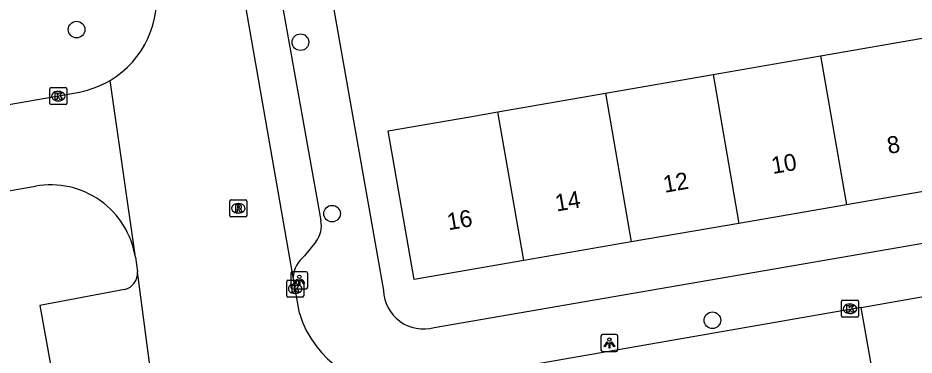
# Model space of a CAD drawing. Extents: x 162880 to 165536, y 384011 to 385179.
# Drawn here: x 164110 to 164162.8, y 384566.8 to 384586.6 of the extents above; entities that cross this region are included whole.
import ezdxf

# ---------------------------------------------------------------- set-up
doc = ezdxf.new("R2010")
doc.units = 0
for name, color, linetype in [('IMGEO_Boom', 7, 'Continuous'), ('IMGEO_Kolk', 7, 'Continuous'), ('IMGEO_Lichtpunt', 7, 'Continuous'), ('IMGEO_Pand', 7, 'Continuous'), ('IMGEO_Pand_nummerreeks', 7, 'Continuous'), ('IMGEO_Rijbaan_lokaal_open', 7, 'Continuous'), ('IMGEO_Rioolput', 7, 'Continuous'), ('IMGEO_Voetpad_open', 7, 'Continuous')]:
    doc.layers.add(name, color=color, linetype=linetype)

msp = doc.modelspace()

# ---------------------------------------------------------------- linework, layer by layer
at = {"layer": 'IMGEO_Boom'}
for centre in [(164113.501, 384585.952), (164126.688, 384585.206), (164128.552, 384575.099), (164150.956, 384568.813)]:
    msp.add_circle(centre, 0.489, dxfattribs=at)
at = {"layer": 'IMGEO_Kolk'}
for p, q in [((164111.995, 384582.527), (164112.847, 384582.527)), ((164111.92, 384581.601), (164111.92, 384582.453)), ((164112.408, 384582.307), (164112.433, 384582.307)), ((164112.921, 384582.453), (164112.921, 384581.601)), ((164112.847, 384581.527), (164111.995, 384581.527)), ((164112.431, 384581.747), (164112.406, 384581.747)), ((164125.876, 384570.247), (164125.876, 384571.099)), ((164125.951, 384571.173), (164126.803, 384571.173)), ((164126.364, 384570.953), (164126.389, 384570.953)), ((164126.877, 384571.099), (164126.877, 384570.247)), ((164126.387, 384570.393), (164126.362, 384570.393)), ((164126.803, 384570.173), (164125.951, 384570.173)), ((164158.564, 384569.065), (164158.564, 384569.917)), ((164158.639, 384569.991), (164159.491, 384569.991)), ((164159.565, 384569.917), (164159.565, 384569.065)), ((164159.052, 384569.771), (164159.077, 384569.771)), ((164159.491, 384568.991), (164158.639, 384568.991)), ((164159.075, 384569.211), (164159.05, 384569.211))]:
    msp.add_line(p, q, dxfattribs=at)
for points in [[(164111.995, 384582.527), (164112.847, 384582.527)], [(164111.92, 384581.601), (164111.92, 384582.453)], [(164112.241, 384582.227), (164112.364, 384582.227), (164112.364, 384582.076), (164112.494, 384582.227), (164112.658, 384582.227), (164112.512, 384582.076), (164112.665, 384581.827), (164112.513, 384581.827), (164112.428, 384581.991), (164112.364, 384581.924), (164112.364, 384581.827), (164112.241, 384581.827), (164112.241, 384582.227)], [(164112.921, 384582.453), (164112.921, 384581.601)], [(164112.847, 384581.527), (164111.995, 384581.527)], [(164125.876, 384570.247), (164125.876, 384571.099)], [(164125.951, 384571.173), (164126.803, 384571.173)], [(164126.877, 384571.099), (164126.877, 384570.247)], [(164126.197, 384570.873), (164126.32, 384570.873), (164126.32, 384570.722), (164126.45, 384570.873), (164126.614, 384570.873), (164126.468, 384570.722), (164126.621, 384570.473), (164126.469, 384570.473), (164126.384, 384570.637), (164126.32, 384570.57), (164126.32, 384570.473), (164126.197, 384570.473), (164126.197, 384570.873)], [(164126.803, 384570.173), (164125.951, 384570.173)], [(164158.564, 384569.065), (164158.564, 384569.917)], [(164158.639, 384569.991), (164159.491, 384569.991)], [(164159.565, 384569.917), (164159.565, 384569.065)], [(164158.885, 384569.691), (164159.008, 384569.691), (164159.008, 384569.54), (164159.138, 384569.691), (164159.302, 384569.691), (164159.156, 384569.54), (164159.309, 384569.291), (164159.157, 384569.291), (164159.072, 384569.455), (164159.008, 384569.388), (164159.008, 384569.291), (164158.885, 384569.291), (164158.885, 384569.691)], [(164159.491, 384568.991), (164158.639, 384568.991)]]:
    msp.add_lwpolyline(points, dxfattribs=at)
for centre, start, end in [((164111.997, 384582.451), 91.552, 178.448), ((164111.997, 384582.451), 91.552, 178.448), ((164112.845, 384582.451), 1.552, 88.448), ((164112.845, 384582.451), 1.552, 88.448), ((164111.997, 384581.603), 181.552, 268.448), ((164111.997, 384581.603), 181.552, 268.448), ((164112.845, 384581.603), 271.552, 358.448), ((164112.845, 384581.603), 271.552, 358.448), ((164125.953, 384571.097), 91.552, 178.448), ((164125.953, 384571.097), 91.552, 178.448), ((164126.801, 384571.097), 1.552, 88.448), ((164126.801, 384571.097), 1.552, 88.448), ((164125.953, 384570.249), 181.552, 268.448), ((164125.953, 384570.249), 181.552, 268.448), ((164126.801, 384570.249), 271.552, 358.448), ((164126.801, 384570.249), 271.552, 358.448), ((164158.641, 384569.915), 91.552, 178.448), ((164158.641, 384569.915), 91.552, 178.448), ((164159.489, 384569.915), 1.552, 88.448), ((164159.489, 384569.915), 1.552, 88.448), ((164158.641, 384569.067), 181.552, 268.448), ((164158.641, 384569.067), 181.552, 268.448), ((164159.489, 384569.067), 271.552, 358.448), ((164159.489, 384569.067), 271.552, 358.448)]:
    msp.add_arc(centre, 0.0765, start, end, dxfattribs=at)
for centre, major_axis, ratio, start_param, end_param in [((164112.407, 384582.027), (-0.387, 0.002), 0.722429, 4.712389, 7.853982), ((164112.432, 384582.027), (-0.39, 0.002), 0.717154, 1.570796, 4.712389), ((164126.363, 384570.673), (-0.387, 0.002), 0.722429, 4.712389, 7.853982), ((164126.388, 384570.673), (-0.39, 0.002), 0.717154, 1.570796, 4.712389), ((164159.051, 384569.491), (-0.387, 0.002), 0.722429, 4.712389, 7.853982), ((164159.076, 384569.491), (-0.39, 0.002), 0.717154, 1.570796, 4.712389)]:
    msp.add_ellipse(centre, major_axis=major_axis, ratio=ratio, start_param=start_param, end_param=end_param, dxfattribs=at)
at = {"layer": 'IMGEO_Lichtpunt'}
for p, q in [((164126.123, 384571.574), (164126.123, 384570.767)), ((164126.123, 384571.574), (164126.123, 384570.767)), ((164127.025, 384571.669), (164126.217, 384571.669)), ((164127.025, 384571.669), (164126.217, 384571.669)), ((164127.119, 384570.767), (164127.119, 384571.574)), ((164127.119, 384570.767), (164127.119, 384571.574)), ((164126.217, 384570.673), (164127.025, 384570.673)), ((164126.217, 384570.673), (164127.025, 384570.673)), ((164144.393, 384567.875), (164144.393, 384567.068)), ((164144.393, 384567.875), (164144.393, 384567.068)), ((164145.295, 384567.97), (164144.487, 384567.97)), ((164145.295, 384567.97), (164144.487, 384567.97)), ((164145.389, 384567.068), (164145.389, 384567.875)), ((164145.389, 384567.068), (164145.389, 384567.875)), ((164144.487, 384566.974), (164145.295, 384566.974)), ((164144.487, 384566.974), (164145.295, 384566.974))]:
    msp.add_line(p, q, dxfattribs=at)
for points in [[(164126.497, 384571.238), (164126.536, 384571.21), (164126.348, 384570.948), (164126.31, 384570.975), (164126.497, 384571.238)], [(164126.599, 384571.19), (164126.646, 384571.19), (164126.646, 384570.868), (164126.599, 384570.868), (164126.599, 384571.19)], [(164126.709, 384571.21), (164126.747, 384571.237), (164126.934, 384570.975), (164126.895, 384570.947), (164126.709, 384571.21)], [(164144.767, 384567.539), (164144.806, 384567.511), (164144.618, 384567.249), (164144.58, 384567.276), (164144.767, 384567.539)], [(164144.869, 384567.491), (164144.916, 384567.491), (164144.916, 384567.169), (164144.869, 384567.169), (164144.869, 384567.491)], [(164144.979, 384567.511), (164145.017, 384567.538), (164145.204, 384567.276), (164145.165, 384567.248), (164144.979, 384567.511)]]:
    msp.add_lwpolyline(points, dxfattribs=at)
for centre in [(164126.622, 384571.372), (164144.892, 384567.673)]:
    msp.add_circle(centre, 0.0994, dxfattribs=at)
for centre, start, end in [((164126.217, 384571.574), 90, 180), ((164126.217, 384571.574), 90, 180), ((164127.025, 384571.574), 0, 90), ((164127.025, 384571.574), 0, 90), ((164126.217, 384570.767), 180, 270), ((164126.217, 384570.767), 180, 270), ((164127.025, 384570.767), 270, 0), ((164127.025, 384570.767), 270, 360), ((164144.487, 384567.875), 90, 180), ((164144.487, 384567.875), 90, 180), ((164145.295, 384567.875), 0, 90), ((164145.295, 384567.875), 0, 90), ((164144.487, 384567.068), 180, 270), ((164144.487, 384567.068), 180, 270), ((164145.295, 384567.068), 270, 0), ((164145.295, 384567.068), 270, 360)]:
    msp.add_arc(centre, 0.0946, start, end, dxfattribs=at)
at = {"layer": 'IMGEO_Pand'}
for points in [[(164157.334, 384584.394), (164163.674, 384585.494)], [(164150.996, 384583.295), (164157.334, 384584.394)], [(164157.334, 384584.394), (164158.854, 384575.626)], [(164144.657, 384582.195), (164150.996, 384583.295)], [(164150.996, 384583.295), (164152.516, 384574.526)], [(164138.317, 384581.095), (164144.657, 384582.195)], [(164144.657, 384582.195), (164146.177, 384573.427)], [(164139.838, 384572.327), (164133.382, 384571.207), (164131.86, 384579.975), (164136.787, 384580.83), (164138.317, 384581.095)], [(164139.838, 384572.327), (164138.317, 384581.095)], [(164165.194, 384576.725), (164158.854, 384575.626)], [(164158.854, 384575.626), (164152.516, 384574.526)], [(164152.516, 384574.526), (164146.177, 384573.427)], [(164146.177, 384573.427), (164139.838, 384572.327)]]:
    msp.add_lwpolyline(points, dxfattribs=at)
at = {"layer": 'IMGEO_Rijbaan_lokaal_open'}
for points in [[(164126.258, 384571.345), (164122.741, 384591.482)], [(164116.961, 384572.528), (164115.471, 384582.955)], [(164108.618, 384581.383), (164108.814, 384581.414), (164113.662, 384582.266)], [(164107.21, 384576.057), (164111.075, 384576.723)], [(164116.961, 384572.528), (164117.093, 384571.66)], [(164118.532, 384560.651), (164117.093, 384571.66)], [(164126.631, 384569.222), (164126.258, 384571.345)], [(164159.728, 384569.575), (164163.402, 384570.217)], [(164159.728, 384569.575), (164133.129, 384564.927)], [(164160.607, 384564.577), (164159.728, 384569.575)]]:
    msp.add_lwpolyline(points, dxfattribs=at)
for centre, radius, start, end in [((164112.597, 384587.785), 5.621, 300.7537, 9.7777), ((164112.593, 384587.791), 5.627, 280.9468, 300.7542), ((164111.958, 384571.735), 5.066, 9.0065, 100.0379), ((164132.445, 384570.956), 6.067, 196.6039, 276.4689)]:
    msp.add_arc(centre, radius, start, end, dxfattribs=at)
at = {"layer": 'IMGEO_Rioolput'}
for p, q in [((164122.524, 384574.986), (164122.524, 384575.838)), ((164122.599, 384575.912), (164123.451, 384575.912)), ((164123.012, 384575.692), (164123.037, 384575.692)), ((164123.525, 384575.838), (164123.525, 384574.986)), ((164123.451, 384574.912), (164122.599, 384574.912)), ((164123.035, 384575.132), (164123.01, 384575.132))]:
    msp.add_line(p, q, dxfattribs=at)
for points in [[(164122.524, 384574.986), (164122.524, 384575.838)], [(164122.599, 384575.912), (164123.451, 384575.912)], [(164123.525, 384575.838), (164123.525, 384574.986)], [(164123.113, 384575.61), (164122.861, 384575.612), (164122.861, 384575.212)], [(164122.861, 384575.212), (164122.985, 384575.212), (164122.985, 384575.374), (164122.996, 384575.374)], [(164123.039, 384575.531), (164122.985, 384575.531), (164122.985, 384575.45)], [(164122.985, 384575.45), (164123.037, 384575.45)], [(164123.043, 384575.345), (164123.114, 384575.212), (164123.254, 384575.212), (164123.189, 384575.338)], [(164123.451, 384574.912), (164122.599, 384574.912)]]:
    msp.add_lwpolyline(points, dxfattribs=at)
for centre, radius, start, end in [((164122.601, 384575.836), 0.0765, 91.552, 178.448), ((164122.601, 384575.836), 0.0765, 91.552, 178.448), ((164123.449, 384575.836), 0.0765, 1.552, 88.448), ((164123.449, 384575.836), 0.0765, 1.552, 88.448), ((164122.995, 384575.321), 0.0533, 26.0293, 88.6989), ((164123.021, 384575.639), 0.19, 274.7715, 282.9687), ((164123.045, 384575.435), 0.0964, 77.0061, 93.1865), ((164123.059, 384575.492), 0.0378, 276.6634, 79.6772), ((164123.112, 384575.5), 0.109, 350.3612, 89.416), ((164123.11, 384575.5), 0.112, 277.5842, 350.9817), ((164123.094, 384575.285), 0.108, 29.5134, 73.7905), ((164122.601, 384574.988), 0.0765, 181.552, 268.448), ((164122.601, 384574.988), 0.0765, 181.552, 268.448), ((164123.449, 384574.988), 0.0765, 271.552, 358.448), ((164123.449, 384574.988), 0.0765, 271.552, 358.448)]:
    msp.add_arc(centre, radius, start, end, dxfattribs=at)
for centre, major_axis, ratio, start_param, end_param in [((164123.011, 384575.412), (-0.387, 0.002), 0.722429, 4.712389, 7.853982), ((164123.036, 384575.412), (-0.39, 0.002), 0.717154, 1.570796, 4.712389)]:
    msp.add_ellipse(centre, major_axis=major_axis, ratio=ratio, start_param=start_param, end_param=end_param, dxfattribs=at)
at = {"layer": 'IMGEO_Voetpad_open'}
for points in [[(164124.819, 384591.854), (164127.891, 384574.7)], [(164128.197, 384589.7), (164131.572, 384570.572)], [(164134.566, 384568.392), (164184.644, 384577.027)], [(164127.6, 384573.44), (164126.923, 384572.607)], [(164116.329, 384570.621), (164111.324, 384569.676), (164112.958, 384560.664), (164117.232, 384561.43)]]:
    msp.add_lwpolyline(points, dxfattribs=at)
for centre, radius, start, end in [((164126.382, 384574.385), 1.542, 322.1974, 11.7934), ((164128.064, 384571.199), 1.812, 129.035, 175.3918), ((164116.06, 384571.619), 1.034, 285.0885, 2.2558), ((164133.93, 384570.665), 2.36, 182.2555, 285.626)]:
    msp.add_arc(centre, radius, start, end, dxfattribs=at)

# ---------------------------------------------------------------- texts
at = {"layer": 'IMGEO_Pand_nummerreeks'}
for s, p in [('8', (164161.342, 384578.615)), ('10', (164154.52, 384577.431)), ('12', (164148.146, 384576.325)), ('14', (164141.78, 384575.221)), ('16', (164135.412, 384574.117))]:
    msp.add_text(s, height=1, rotation=9.8412, dxfattribs=at).set_placement(p)

doc.saveas('drawing.dxf')
